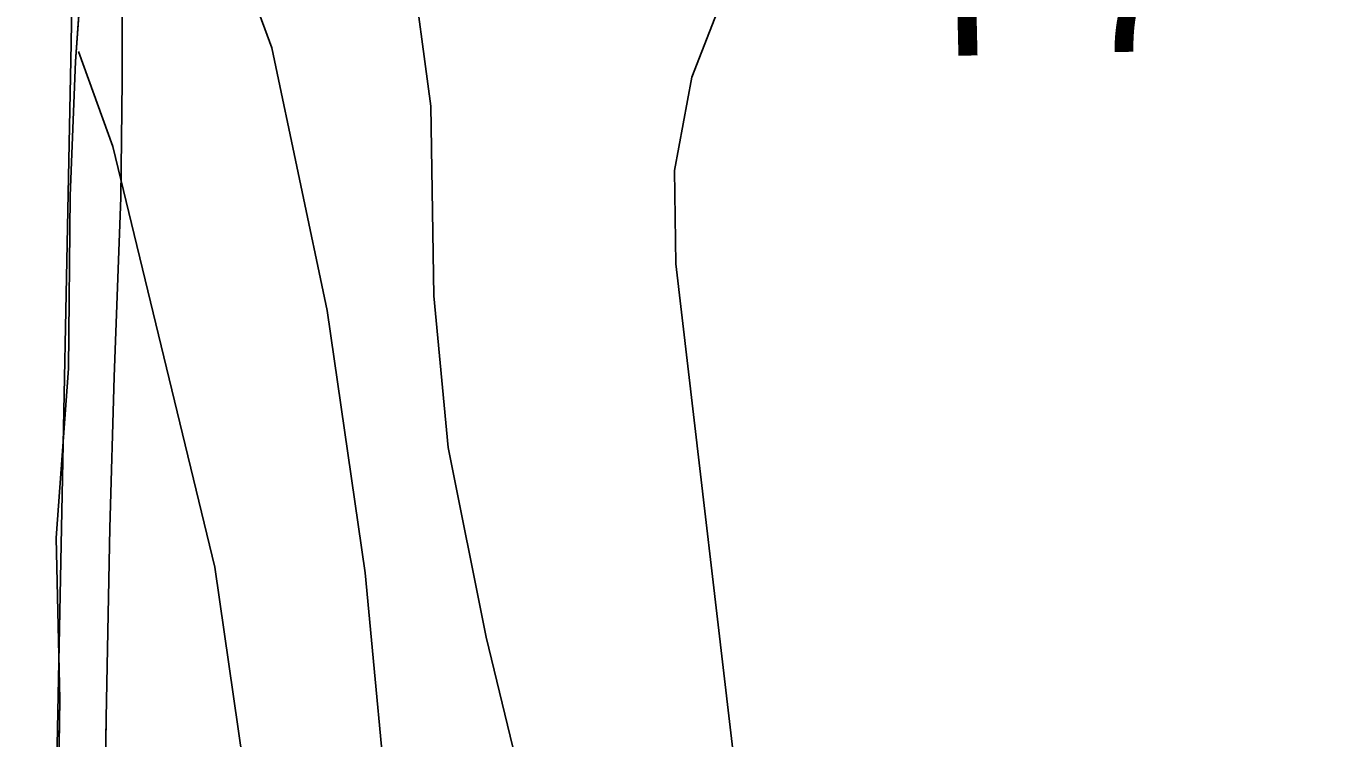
# Model space of a CAD drawing. Extents: x -662620 to -656370, y -1067090 to -1062990.
# Drawn here: x -656760.9 to -656633.8, y -1064683.7 to -1064613.9 of the extents above; entities that cross this region are included whole.
import ezdxf

# ---------------------------------------------------------------- set-up
doc = ezdxf.new("R2010")
doc.units = 0
for name, color, linetype in [('Default', 7, 'Continuous'), ('Organizacni_opatreni_ochranne_zatravnení__protierozni_rozmistovani_plodin__osevni_postup__stridani_plodin', 7, 'Continuous'), ('ORNÁ_PŮDA_-_STÁVAJÍCÍ', 7, 'Continuous'), ('OSTATNÍ_PLOCHA_-_STÁVAJÍCÍ', 7, 'Continuous'), ('VRSTEVNICE_ZDŮRAZNĚNÁ', 7, 'Continuous'), ('VRSTEVNICE_ZÁKLADNÍ', 7, 'Continuous')]:
    doc.layers.add(name, color=color, linetype=linetype)

msp = doc.modelspace()

# ---------------------------------------------------------------- linework, layer by layer
at = {"layer": 'Organizacni_opatreni_ochranne_zatravnení__protierozni_rozmistovani_plodin__osevni_postup__stridani_plodin'}
for points in [[(-656957.8, -1064688.1), (-656974.5, -1064669.7), (-656985.8, -1064658.1), (-656989.4, -1064655.1), (-656975.4, -1064588.9), (-656957.4, -1064524.1), (-656951.1, -1064491.3), (-656935.34, -1064496.08), (-656909.22, -1064504.92), (-656861.4, -1064524.1), (-656847.4, -1064528.9), (-656814.52, -1064539.56), (-656784.45, -1064548.6), (-656762.2, -1064558), (-656757.6, -1064561.9), (-656755.6, -1064567), (-656755.8, -1064573.2), (-656756.5, -1064615.6), (-656758.9, -1064736.87)], [(-656753.38, -1064702.96), (-656753.06, -1064681.73), (-656752.7, -1064663.16), (-656752.29, -1064648.33), (-656751.62, -1064630.75), (-656751.49, -1064619.29), (-656751.49, -1064602.49), (-656751.66, -1064590.1), (-656751.29, -1064577.4), (-656743.64, -1064568.15), (-656733.14, -1064567.83), (-656712.2, -1064574.49), (-656690.42, -1064581.45), (-656672.42, -1064588.61), (-656659.64, -1064594.29), (-656647.75, -1064597.02), (-656639.71, -1064598.31), (-656629.53, -1064612.44), (-656622.75, -1064624.73), (-656616.25, -1064639.7), (-656609.08, -1064655.77), (-656601.08, -1064674.65), (-656592.33, -1064693.08)]]:
    msp.add_lwpolyline(points, dxfattribs=at)
at = {"layer": 'ORNÁ_PŮDA_-_STÁVAJÍCÍ'}
for p, q in [((-656755.05, -1064603.04), (-656756.06, -1064617.41)), ((-656751.49, -1064619.29), (-656751.49, -1064602.49)), ((-656756.06, -1064617.41), (-656756.58, -1064630.56)), ((-656751.62, -1064630.75), (-656751.49, -1064619.29)), ((-656756.58, -1064630.56), (-656756.76, -1064647.51)), ((-656752.29, -1064648.33), (-656751.62, -1064630.75)), ((-656756.76, -1064647.51), (-656757.95, -1064664.08)), ((-656752.7, -1064663.16), (-656752.29, -1064648.33)), ((-656757.95, -1064664.08), (-656757.61, -1064679.95)), ((-656753.06, -1064681.73), (-656752.7, -1064663.16)), ((-656757.61, -1064679.95), (-656757.97, -1064702.15)), ((-656753.38, -1064702.96), (-656753.06, -1064681.73))]:
    msp.add_line(p, q, dxfattribs=at)
for points in [[(-656901.62, -1064508.49), (-656885.61, -1064514.48), (-656850.4, -1064529.12), (-656842.74, -1064532.4), (-656826.01, -1064536.31), (-656809.24, -1064541.03), (-656784.02, -1064548.81), (-656763.71, -1064556.41), (-656755.57, -1064562.4), (-656755, -1064567.23), (-656754.88, -1064575.4), (-656755.23, -1064590.24), (-656755.05, -1064603.04), (-656756.06, -1064617.41), (-656756.58, -1064630.56), (-656756.76, -1064647.51), (-656757.95, -1064664.08), (-656757.61, -1064679.95), (-656757.97, -1064702.15)], [(-656753.38, -1064702.96), (-656753.06, -1064681.73), (-656752.7, -1064663.16), (-656752.29, -1064648.33), (-656751.62, -1064630.75), (-656751.49, -1064619.29), (-656751.49, -1064602.49), (-656751.66, -1064590.1), (-656751.29, -1064577.4), (-656743.64, -1064568.15), (-656733.14, -1064567.83), (-656712.2, -1064574.49), (-656690.42, -1064581.45), (-656672.42, -1064588.61), (-656659.64, -1064594.29), (-656647.75, -1064597.02), (-656639.71, -1064598.31), (-656629.53, -1064612.44), (-656622.75, -1064624.73), (-656616.25, -1064639.7), (-656609.08, -1064655.77), (-656601.08, -1064674.65), (-656592.33, -1064693.08)]]:
    msp.add_lwpolyline(points, dxfattribs=at)
at = {"layer": 'OSTATNÍ_PLOCHA_-_STÁVAJÍCÍ'}
for p, q in [((-656756.06, -1064617.41), (-656755.05, -1064603.04)), ((-656756.06, -1064617.41), (-656755.05, -1064603.04)), ((-656751.49, -1064602.49), (-656751.49, -1064619.29)), ((-656751.49, -1064602.49), (-656751.49, -1064619.29)), ((-656756.58, -1064630.56), (-656756.06, -1064617.41)), ((-656756.58, -1064630.56), (-656756.06, -1064617.41)), ((-656751.49, -1064619.29), (-656751.62, -1064630.75)), ((-656751.49, -1064619.29), (-656751.62, -1064630.75)), ((-656756.76, -1064647.51), (-656756.58, -1064630.56)), ((-656756.76, -1064647.51), (-656756.58, -1064630.56)), ((-656751.62, -1064630.75), (-656752.29, -1064648.33)), ((-656751.62, -1064630.75), (-656752.29, -1064648.33)), ((-656757.95, -1064664.08), (-656756.76, -1064647.51)), ((-656757.95, -1064664.08), (-656756.76, -1064647.51)), ((-656752.29, -1064648.33), (-656752.7, -1064663.16)), ((-656752.29, -1064648.33), (-656752.7, -1064663.16)), ((-656757.61, -1064679.95), (-656757.95, -1064664.08)), ((-656757.61, -1064679.95), (-656757.95, -1064664.08)), ((-656752.7, -1064663.16), (-656753.06, -1064681.73)), ((-656752.7, -1064663.16), (-656753.06, -1064681.73)), ((-656757.97, -1064702.15), (-656757.61, -1064679.95)), ((-656757.97, -1064702.15), (-656757.61, -1064679.95)), ((-656753.06, -1064681.73), (-656753.38, -1064702.96)), ((-656753.06, -1064681.73), (-656753.38, -1064702.96))]:
    msp.add_line(p, q, dxfattribs=at)
msp.add_lwpolyline([(-656757.97, -1064702.15), (-656757.61, -1064679.95), (-656757.95, -1064664.08), (-656756.76, -1064647.51), (-656756.58, -1064630.56), (-656756.06, -1064617.41), (-656755.05, -1064603.04), (-656755.23, -1064590.24), (-656754.88, -1064575.4), (-656755, -1064567.23), (-656749.38, -1064567.24), (-656743.64, -1064568.15), (-656751.29, -1064577.4), (-656751.66, -1064590.1), (-656751.49, -1064602.49), (-656751.49, -1064619.29), (-656751.62, -1064630.75), (-656752.29, -1064648.33), (-656752.7, -1064663.16), (-656753.06, -1064681.73), (-656753.38, -1064702.96)], dxfattribs=at)
msp.add_lwpolyline([(-656757.97, -1064702.15), (-656757.61, -1064679.95), (-656757.95, -1064664.08), (-656756.76, -1064647.51), (-656756.58, -1064630.56), (-656756.06, -1064617.41), (-656755.05, -1064603.04), (-656755.23, -1064590.24), (-656754.88, -1064575.4), (-656755, -1064567.23), (-656749.38, -1064567.24), (-656743.64, -1064568.15), (-656751.29, -1064577.4), (-656751.66, -1064590.1), (-656751.49, -1064602.49), (-656751.49, -1064619.29), (-656751.62, -1064630.75), (-656752.29, -1064648.33), (-656752.7, -1064663.16), (-656753.06, -1064681.73), (-656753.38, -1064702.96)], dxfattribs=at)
at = {"layer": 'VRSTEVNICE_ZDŮRAZNĚNÁ'}
msp.add_lwpolyline([(-656732.93, -1064579.57), (-656728.54, -1064588.05), (-656725.84, -1064595.77), (-656723.26, -1064606.92), (-656721.26, -1064621.79), (-656720.98, -1064640.37), (-656719.55, -1064655.23), (-656715.83, -1064673.82), (-656709.54, -1064699.83)], dxfattribs=at)
at = {"layer": 'VRSTEVNICE_ZÁKLADNÍ'}
for points in [[(-656757.7, -1064573.61), (-656749.85, -1064585.48), (-656744.42, -1064595.49), (-656736.84, -1064616.07), (-656731.41, -1064641.8), (-656727.7, -1064667.53), (-656725.12, -1064694.97)], [(-656757.7, -1064573.61), (-656749.85, -1064585.48), (-656744.42, -1064595.49), (-656736.84, -1064616.07), (-656731.41, -1064641.8), (-656727.7, -1064667.53), (-656725.12, -1064694.97)], [(-656690.82, -1064692.11), (-656697.25, -1064637.23), (-656697.39, -1064628.08), (-656695.68, -1064618.93), (-656691.25, -1064607.5), (-656687.53, -1064602.92), (-656684.1, -1064601.06), (-656676.53, -1064598.92), (-656671.38, -1064598.35), (-656666.23, -1064598.63), (-656657.09, -1064600.63), (-656643.36, -1064605.64), (-656618.21, -1064618.36), (-656604.49, -1064624.22), (-656590.77, -1064628.65), (-656579.33, -1064630.79), (-656558.46, -1064632.79)], [(-656690.82, -1064692.11), (-656697.25, -1064637.23), (-656697.39, -1064628.08), (-656695.68, -1064618.93), (-656691.25, -1064607.5), (-656687.53, -1064602.92), (-656684.1, -1064601.06), (-656676.53, -1064598.92), (-656671.38, -1064598.35), (-656666.23, -1064598.63), (-656657.09, -1064600.63), (-656643.36, -1064605.64), (-656618.21, -1064618.36), (-656604.49, -1064624.22), (-656590.77, -1064628.65), (-656579.33, -1064630.79), (-656558.46, -1064632.79)], [(-656755.77, -1064616.44), (-656752.4, -1064625.73), (-656742.42, -1064666.96), (-656735.99, -1064711.55), (-656730.41, -1064730.42), (-656722.69, -1064751.86), (-656721.55, -1064761.86), (-656722.12, -1064768.15), (-656724.27, -1064775.01), (-656730.98, -1064784.59), (-656736.56, -1064789.88), (-656740.85, -1064792.88), (-656758.14, -1064801.88)], [(-656755.77, -1064616.44), (-656752.4, -1064625.73), (-656742.42, -1064666.96), (-656735.99, -1064711.55), (-656730.41, -1064730.42), (-656722.69, -1064751.86), (-656721.55, -1064761.86), (-656722.12, -1064768.15), (-656724.27, -1064775.01), (-656730.98, -1064784.59), (-656736.56, -1064789.88), (-656740.85, -1064792.88), (-656758.14, -1064801.88)]]:
    msp.add_lwpolyline(points, dxfattribs=at)

# ---------------------------------------------------------------- texts
at = {"layer": 'Default'}
msp.add_text('P7', height=15, rotation=1.335, dxfattribs=at).set_placement((-656671.22, -1064616.89))

doc.saveas('drawing.dxf')
